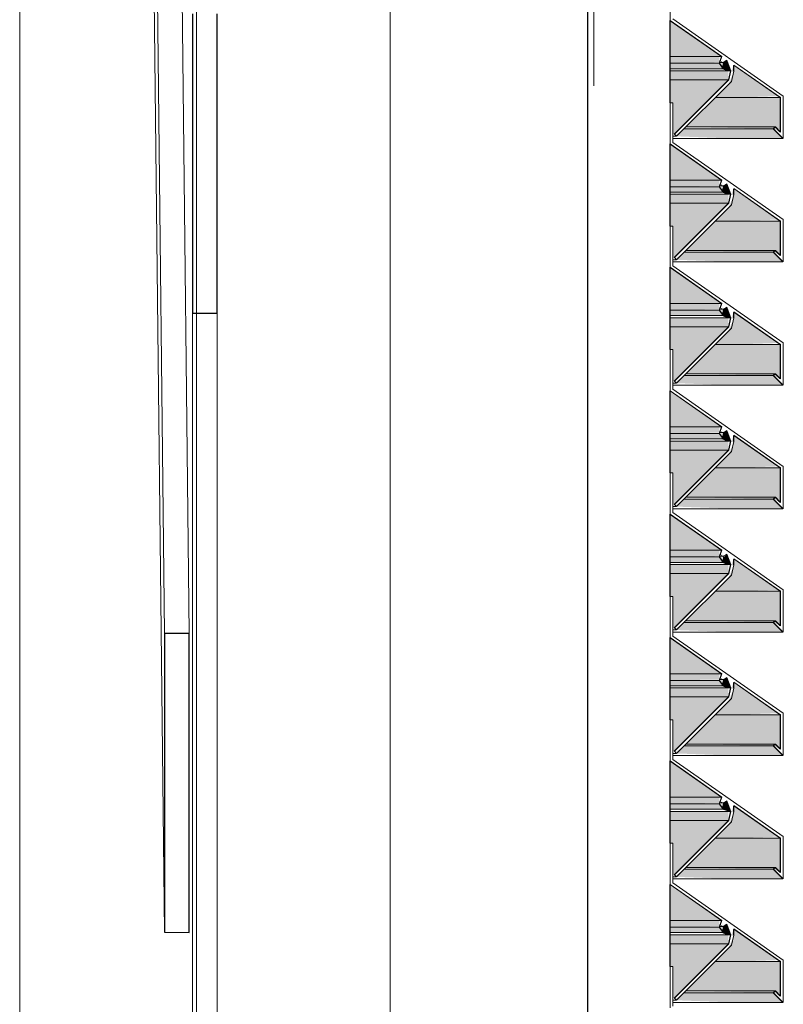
# Model space of a CAD drawing. Extents: x 50445 to 145605, y -10968 to 41989.
# Tile 327 of 338: x 129610 to 129981, y 20745 to 21224. Entities that reach past the tile are written whole.
import ezdxf

# ---------------------------------------------------------------- set-up
doc = ezdxf.new("R2010")
doc.units = 0
doc.header["$LTSCALE"] = 414.30304
doc.header["$MEASUREMENT"] = 0
doc.linetypes.add('gestippeld_2_', pattern=[6.35, 3.175, -3.175])
doc.linetypes.add('stramien', pattern=[22.225, 12.7, -3.175, 3.175, -3.175])
doc.layers.get('0').update_dxf_attribs({"linetype": 'CONTINUOUS'})
for name, color, linetype, lineweight in [('A-GENM', 6, 'CONTINUOUS', 18), ('S-BEAM', 4, 'CONTINUOUS', 18), ('S-COLS', 6, 'CONTINUOUS', 18), ('S-COLS-HIDN', 5, 'gestippeld_2_', 18), ('S-GRID', 1, 'CONTINUOUS', 18)]:
    doc.layers.add(name, color=color, linetype=linetype, lineweight=lineweight)
pattern_1 = [(45, (33645.6, 9397.6), (-449.013, 449.013), []), (45, (33804.3, 9397.6), (6e-14, 898.026), []), (45, (33486.8, 9397.6), (6e-14, 898.026), [])]

# ---------------------------------------------------------------- blocks, each defined once
blk = doc.blocks.new('21_KU_schoepenwand element techniekruimte 285 mm hoek laag - Type-2483130-plotview doorsnede C C  -  1 op 100')
at = {"layer": 'A-GENM'}
h = blk.add_hatch(color=256, dxfattribs=at)
h.paths.add_polyline_path([(48771.75, 20538.7), (48746.77, 20556.19), (48746.77, 20538.7), (48748.15, 20538.7)], flags=0)
h.paths.add_polyline_path([(48706.6, 20538.7), (48706.77, 20538.7), (48706.6, 20556.3)], flags=0)
h = blk.add_hatch(color=256, dxfattribs=at)
h.paths.add_polyline_path([(48746.77, 20535.49), (48770.73, 20535.9), (48770.73, 20538.7), (48746.77, 20538.7)], flags=0)
h.paths.add_polyline_path([(48706.6, 20535.49), (48706.77, 20535.49), (48706.6, 20538.7)], flags=0)
h = blk.add_hatch(color=256, dxfattribs=at)
h.paths.add_polyline_path([(48772.52, 20532.83), (48770.58, 20535.49), (48746.77, 20535.49), (48746.77, 20532.83), (48771.89, 20532.83)], flags=0)
h.paths.add_polyline_path([(48706.6, 20532.83), (48706.77, 20532.83), (48706.6, 20535.49)], flags=0)
h = blk.add_hatch(color=256, dxfattribs=at)
h.paths.add_polyline_path([(48801.61, 20498.95), (48801.49, 20499.22), (48800.37, 20500.19)], flags=0)
h.paths.add_polyline_path([(48749.7, 20500), (48749.77, 20500.08), (48748.85, 20500.99), (48775.28, 20527.42), (48775.13, 20527.42), (48748.85, 20500.84)], flags=0)
h.paths.add_polyline_path([(48800.37, 20502.03), (48799.33, 20519.5), (48800.22, 20518.77), (48800.23, 20502.1)], flags=0)
h.paths.add_polyline_path([(48776.18, 20531.79), (48776.26, 20531.95), (48775.28, 20534.07)], flags=0)
h.paths.add_polyline_path([(48772.52, 20532.83), (48771.89, 20533.9), (48771.89, 20535.75), (48770.73, 20535.29), (48771.89, 20533.69)], flags=0)
h.paths.add_polyline_path([(48772.42, 20535.9), (48772.55, 20535.98), (48771.89, 20538.09)], flags=0)
h.paths.add_polyline_path([(48771.92, 20538.58), (48771.89, 20538.7), (48771.89, 20538.6)], flags=0)
h = blk.add_hatch(color=256, dxfattribs=at)
h.paths.add_polyline_path([(48772.42, 20535.9), (48771.1, 20536.91), (48771.89, 20535.79)], flags=0)
h.paths.add_polyline_path([(48774.3, 20531.79), (48776.18, 20531.79), (48774.16, 20536.82), (48772.56, 20535.9), (48771.75, 20532.83), (48774.16, 20531.79)], flags=0)
for points in [[(48775.13, 20527.42), (48775.13, 20531.79), (48746.77, 20531.79), (48746.77, 20527.42), (48771.89, 20527.42)], [(48777.73, 20518.77), (48799.18, 20519.5), (48777.58, 20534.31), (48776.54, 20531.77), (48777.58, 20531.05), (48775.13, 20525.29), (48768.61, 20518.77), (48776.54, 20518.77)], [(48748.71, 20500.99), (48775.13, 20527.42), (48746.77, 20527.42), (48746.77, 20516.3), (48748.15, 20516.3), (48748.15, 20500.99)], [(48800.22, 20502.1), (48800.22, 20518.77), (48768.61, 20518.77), (48754.34, 20504.5), (48797.05, 20503.65), (48800.18, 20502.12)], [(48797.05, 20498.95), (48801.61, 20498.95), (48796.91, 20503.65), (48753.5, 20503.65), (48748.71, 20500), (48776.54, 20498.95)], [(48796.91, 20503.65), (48797.05, 20504.5), (48776.54, 20503.65)], [(48777.73, 20458.77), (48799.18, 20459.5), (48777.58, 20474.31), (48776.54, 20471.77), (48777.58, 20471.05), (48775.13, 20465.29), (48768.61, 20458.77), (48776.54, 20458.77)], [(48775.13, 20467.42), (48775.13, 20471.79), (48746.77, 20471.79), (48746.77, 20467.42), (48771.89, 20467.42)], [(48800.22, 20442.1), (48800.22, 20458.77), (48768.61, 20458.77), (48754.34, 20444.5), (48797.05, 20443.65), (48800.18, 20442.12)], [(48796.91, 20443.65), (48797.05, 20444.5), (48776.54, 20443.65)], [(48797.05, 20438.95), (48801.61, 20438.95), (48796.91, 20443.65), (48753.5, 20443.65), (48748.71, 20440), (48776.54, 20438.95)], [(48775.13, 20407.42), (48775.13, 20411.79), (48746.77, 20411.79), (48746.77, 20407.42), (48771.89, 20407.42)], [(48777.73, 20398.77), (48799.18, 20399.5), (48777.58, 20414.31), (48776.54, 20411.77), (48777.58, 20411.05), (48775.13, 20405.29), (48768.61, 20398.77), (48776.54, 20398.77)], [(48748.71, 20380.99), (48775.13, 20407.42), (48746.77, 20407.42), (48746.77, 20396.3), (48748.15, 20396.3), (48748.15, 20380.99)], [(48800.22, 20382.1), (48800.22, 20398.77), (48768.61, 20398.77), (48754.34, 20384.5), (48797.05, 20383.65), (48800.18, 20382.12)], [(48797.05, 20378.95), (48801.61, 20378.95), (48796.91, 20383.65), (48753.5, 20383.65), (48748.71, 20380), (48776.54, 20378.95)], [(48796.91, 20383.65), (48797.05, 20384.5), (48776.54, 20383.65)], [(48777.73, 20338.77), (48799.18, 20339.5), (48777.58, 20354.31), (48776.54, 20351.77), (48777.58, 20351.05), (48775.13, 20345.29), (48768.61, 20338.77), (48776.54, 20338.77)], [(48775.13, 20347.42), (48775.13, 20351.79), (48746.77, 20351.79), (48746.77, 20347.42), (48771.89, 20347.42)], [(48748.71, 20320.99), (48775.13, 20347.42), (48746.77, 20347.42), (48746.77, 20336.3), (48748.15, 20336.3), (48748.15, 20320.99)], [(48800.22, 20322.1), (48800.22, 20338.77), (48768.61, 20338.77), (48754.34, 20324.5), (48797.05, 20323.65), (48800.18, 20322.12)], [(48796.91, 20323.65), (48797.05, 20324.5), (48776.54, 20323.65)], [(48797.05, 20318.95), (48801.61, 20318.95), (48796.91, 20323.65), (48753.5, 20323.65), (48748.71, 20320), (48776.54, 20318.95)], [(48775.13, 20287.42), (48775.13, 20291.79), (48746.77, 20291.79), (48746.77, 20287.42), (48771.89, 20287.42)], [(48777.73, 20278.77), (48799.18, 20279.5), (48777.58, 20294.31), (48776.54, 20291.77), (48777.58, 20291.05), (48775.13, 20285.29), (48768.61, 20278.77), (48776.54, 20278.77)], [(48748.71, 20260.99), (48775.13, 20287.42), (48746.77, 20287.42), (48746.77, 20276.3), (48748.15, 20276.3), (48748.15, 20260.99)], [(48800.22, 20262.1), (48800.22, 20278.77), (48768.61, 20278.77), (48754.34, 20264.5), (48797.05, 20263.65), (48800.18, 20262.12)], [(48797.05, 20258.95), (48801.61, 20258.95), (48796.91, 20263.65), (48753.5, 20263.65), (48748.71, 20260), (48776.54, 20258.95)], [(48796.91, 20263.65), (48797.05, 20264.5), (48776.54, 20263.65)], [(48777.73, 20218.77), (48799.18, 20219.5), (48777.58, 20234.31), (48776.54, 20231.77), (48777.58, 20231.05), (48775.13, 20225.29), (48768.61, 20218.77), (48776.54, 20218.77)], [(48775.13, 20227.42), (48775.13, 20231.79), (48746.77, 20231.79), (48746.77, 20227.42), (48771.89, 20227.42)], [(48748.71, 20200.99), (48775.13, 20227.42), (48746.77, 20227.42), (48746.77, 20216.3), (48748.15, 20216.3), (48748.15, 20200.99)], [(48800.22, 20202.1), (48800.22, 20218.77), (48768.61, 20218.77), (48754.34, 20204.5), (48797.05, 20203.65), (48800.18, 20202.12)], [(48797.05, 20198.95), (48801.61, 20198.95), (48796.91, 20203.65), (48753.5, 20203.65), (48748.71, 20200), (48776.54, 20198.95)], [(48796.91, 20203.65), (48797.05, 20204.5), (48776.54, 20203.65)], [(48775.13, 20167.42), (48775.13, 20171.79), (48746.77, 20171.79), (48746.77, 20167.42), (48771.89, 20167.42)], [(48777.73, 20158.77), (48799.18, 20159.5), (48777.58, 20174.31), (48776.54, 20171.77), (48777.58, 20171.05), (48775.13, 20165.29), (48768.61, 20158.77), (48776.54, 20158.77)], [(48800.22, 20142.1), (48800.22, 20158.77), (48768.61, 20158.77), (48754.34, 20144.5), (48797.05, 20143.65), (48800.18, 20142.12)], [(48797.05, 20138.95), (48801.61, 20138.95), (48796.91, 20143.65), (48753.5, 20143.65), (48748.71, 20140), (48776.54, 20138.95)], [(48796.91, 20143.65), (48797.05, 20144.5), (48776.54, 20143.65)], [(48777.73, 20098.77), (48799.18, 20099.5), (48777.58, 20114.31), (48776.54, 20111.77), (48777.58, 20111.05), (48775.13, 20105.29), (48768.61, 20098.77), (48776.54, 20098.77)], [(48775.13, 20107.42), (48775.13, 20111.79), (48746.77, 20111.79), (48746.77, 20107.42), (48771.89, 20107.42)], [(48748.71, 20080.99), (48775.13, 20107.42), (48746.77, 20107.42), (48746.77, 20096.3), (48748.15, 20096.3), (48748.15, 20080.99)], [(48800.22, 20082.1), (48800.22, 20098.77), (48768.61, 20098.77), (48754.34, 20084.5), (48797.05, 20083.65), (48800.18, 20082.12)], [(48797.05, 20078.95), (48801.61, 20078.95), (48796.91, 20083.65), (48753.5, 20083.65), (48748.71, 20080), (48776.54, 20078.95)], [(48796.91, 20083.65), (48797.05, 20084.5), (48776.54, 20083.65)]]:
    blk.add_hatch(color=256, dxfattribs=at).paths.add_polyline_path(points, flags=0)
h = blk.add_hatch(color=256, dxfattribs=at)
h.paths.add_polyline_path([(48771.75, 20478.7), (48746.77, 20496.19), (48746.77, 20478.7), (48748.15, 20478.7)], flags=0)
h.paths.add_polyline_path([(48706.6, 20478.7), (48706.77, 20478.7), (48706.6, 20496.3)], flags=0)
h = blk.add_hatch(color=256, dxfattribs=at)
h.paths.add_polyline_path([(48746.77, 20475.49), (48770.73, 20475.9), (48770.73, 20478.7), (48746.77, 20478.7)], flags=0)
h.paths.add_polyline_path([(48706.6, 20475.49), (48706.77, 20475.49), (48706.6, 20478.7)], flags=0)
h = blk.add_hatch(color=256, dxfattribs=at)
h.paths.add_polyline_path([(48801.61, 20438.95), (48801.49, 20439.22), (48800.37, 20440.19)], flags=0)
h.paths.add_polyline_path([(48749.7, 20440), (48749.77, 20440.08), (48748.85, 20440.99), (48775.28, 20467.42), (48775.13, 20467.42), (48748.85, 20440.84)], flags=0)
h.paths.add_polyline_path([(48800.37, 20442.03), (48799.33, 20459.5), (48800.22, 20458.77), (48800.23, 20442.1)], flags=0)
h.paths.add_polyline_path([(48776.18, 20471.79), (48776.26, 20471.95), (48775.28, 20474.07)], flags=0)
h.paths.add_polyline_path([(48772.52, 20472.83), (48771.89, 20473.9), (48771.89, 20475.75), (48770.73, 20475.29), (48771.89, 20473.69)], flags=0)
h.paths.add_polyline_path([(48772.42, 20475.9), (48772.55, 20475.98), (48771.89, 20478.09)], flags=0)
h.paths.add_polyline_path([(48771.92, 20478.58), (48771.89, 20478.7), (48771.89, 20478.6)], flags=0)
h = blk.add_hatch(color=256, dxfattribs=at)
h.paths.add_polyline_path([(48772.52, 20472.83), (48770.58, 20475.49), (48746.77, 20475.49), (48746.77, 20472.83), (48771.89, 20472.83)], flags=0)
h.paths.add_polyline_path([(48706.6, 20472.83), (48706.77, 20472.83), (48706.6, 20475.49)], flags=0)
h = blk.add_hatch(color=256, dxfattribs=at)
h.paths.add_polyline_path([(48772.42, 20475.9), (48771.1, 20476.91), (48771.89, 20475.79)], flags=0)
h.paths.add_polyline_path([(48774.3, 20471.79), (48776.18, 20471.79), (48774.16, 20476.82), (48772.56, 20475.9), (48771.75, 20472.83), (48774.16, 20471.79)], flags=0)
h = blk.add_hatch(color=256, dxfattribs=at)
h.paths.add_polyline_path([(48748.71, 20440.99), (48775.13, 20467.42), (48746.77, 20467.42), (48746.77, 20456.3), (48748.15, 20456.3), (48748.15, 20440.99)], flags=0)
h.paths.add_polyline_path([(48706.6, 20456.3), (48706.77, 20456.3), (48706.6, 20467.42)], flags=0)
h = blk.add_hatch(color=256, dxfattribs=at)
h.paths.add_polyline_path([(48771.75, 20418.7), (48746.77, 20436.19), (48746.77, 20418.7), (48748.15, 20418.7)], flags=0)
h.paths.add_polyline_path([(48706.6, 20418.7), (48706.77, 20418.7), (48706.6, 20436.3)], flags=0)
h = blk.add_hatch(color=256, dxfattribs=at)
h.paths.add_polyline_path([(48746.77, 20415.49), (48770.73, 20415.9), (48770.73, 20418.7), (48746.77, 20418.7)], flags=0)
h.paths.add_polyline_path([(48706.6, 20415.49), (48706.77, 20415.49), (48706.6, 20418.7)], flags=0)
h = blk.add_hatch(color=256, dxfattribs=at)
h.paths.add_polyline_path([(48772.52, 20412.83), (48770.58, 20415.49), (48746.77, 20415.49), (48746.77, 20412.83), (48771.89, 20412.83)], flags=0)
h.paths.add_polyline_path([(48706.6, 20412.83), (48706.77, 20412.83), (48706.6, 20415.49)], flags=0)
h = blk.add_hatch(color=256, dxfattribs=at)
h.paths.add_polyline_path([(48801.61, 20378.95), (48801.49, 20379.22), (48800.37, 20380.19)], flags=0)
h.paths.add_polyline_path([(48749.7, 20380), (48749.77, 20380.08), (48748.85, 20380.99), (48775.28, 20407.42), (48775.13, 20407.42), (48748.85, 20380.84)], flags=0)
h.paths.add_polyline_path([(48800.37, 20382.03), (48799.33, 20399.5), (48800.22, 20398.77), (48800.23, 20382.1)], flags=0)
h.paths.add_polyline_path([(48776.18, 20411.79), (48776.26, 20411.95), (48775.28, 20414.07)], flags=0)
h.paths.add_polyline_path([(48772.52, 20412.83), (48771.89, 20413.9), (48771.89, 20415.75), (48770.73, 20415.29), (48771.89, 20413.69)], flags=0)
h.paths.add_polyline_path([(48772.42, 20415.9), (48772.55, 20415.98), (48771.89, 20418.09)], flags=0)
h.paths.add_polyline_path([(48771.92, 20418.58), (48771.89, 20418.7), (48771.89, 20418.6)], flags=0)
h = blk.add_hatch(color=256, dxfattribs=at)
h.paths.add_polyline_path([(48772.42, 20415.9), (48771.1, 20416.91), (48771.89, 20415.79)], flags=0)
h.paths.add_polyline_path([(48774.3, 20411.79), (48776.18, 20411.79), (48774.16, 20416.82), (48772.56, 20415.9), (48771.75, 20412.83), (48774.16, 20411.79)], flags=0)
h = blk.add_hatch(color=256, dxfattribs=at)
h.paths.add_polyline_path([(48771.75, 20358.7), (48746.77, 20376.19), (48746.77, 20358.7), (48748.15, 20358.7)], flags=0)
h.paths.add_polyline_path([(48706.6, 20358.7), (48706.77, 20358.7), (48706.6, 20376.3)], flags=0)
h = blk.add_hatch(color=256, dxfattribs=at)
h.paths.add_polyline_path([(48746.77, 20355.49), (48770.73, 20355.9), (48770.73, 20358.7), (48746.77, 20358.7)], flags=0)
h.paths.add_polyline_path([(48706.6, 20355.49), (48706.77, 20355.49), (48706.6, 20358.7)], flags=0)
h = blk.add_hatch(color=256, dxfattribs=at)
h.paths.add_polyline_path([(48801.61, 20318.95), (48801.49, 20319.22), (48800.37, 20320.19)], flags=0)
h.paths.add_polyline_path([(48749.7, 20320), (48749.77, 20320.08), (48748.85, 20320.99), (48775.28, 20347.42), (48775.13, 20347.42), (48748.85, 20320.84)], flags=0)
h.paths.add_polyline_path([(48800.37, 20322.03), (48799.33, 20339.5), (48800.22, 20338.77), (48800.23, 20322.1)], flags=0)
h.paths.add_polyline_path([(48776.18, 20351.79), (48776.26, 20351.95), (48775.28, 20354.07)], flags=0)
h.paths.add_polyline_path([(48772.52, 20352.83), (48771.89, 20353.9), (48771.89, 20355.75), (48770.73, 20355.29), (48771.89, 20353.69)], flags=0)
h.paths.add_polyline_path([(48772.42, 20355.9), (48772.55, 20355.98), (48771.89, 20358.09)], flags=0)
h.paths.add_polyline_path([(48771.92, 20358.58), (48771.89, 20358.7), (48771.89, 20358.6)], flags=0)
h = blk.add_hatch(color=256, dxfattribs=at)
h.paths.add_polyline_path([(48772.52, 20352.83), (48770.58, 20355.49), (48746.77, 20355.49), (48746.77, 20352.83), (48771.89, 20352.83)], flags=0)
h.paths.add_polyline_path([(48706.6, 20352.83), (48706.77, 20352.83), (48706.6, 20355.49)], flags=0)
h = blk.add_hatch(color=256, dxfattribs=at)
h.paths.add_polyline_path([(48772.42, 20355.9), (48771.1, 20356.91), (48771.89, 20355.79)], flags=0)
h.paths.add_polyline_path([(48774.3, 20351.79), (48776.18, 20351.79), (48774.16, 20356.82), (48772.56, 20355.9), (48771.75, 20352.83), (48774.16, 20351.79)], flags=0)
h = blk.add_hatch(color=256, dxfattribs=at)
h.paths.add_polyline_path([(48706.6, 20298.7), (48706.77, 20298.7), (48706.6, 20304.61)], flags=0)
h.paths.add_polyline_path([(48771.75, 20298.7), (48746.77, 20316.19), (48746.77, 20298.7), (48748.15, 20298.7)], flags=0)
h = blk.add_hatch(color=256, dxfattribs=at)
h.paths.add_polyline_path([(48746.77, 20295.49), (48770.73, 20295.9), (48770.73, 20298.7), (48746.77, 20298.7)], flags=0)
h.paths.add_polyline_path([(48706.6, 20295.49), (48706.77, 20295.49), (48706.6, 20298.7)], flags=0)
h = blk.add_hatch(color=256, dxfattribs=at)
h.paths.add_polyline_path([(48801.61, 20258.95), (48801.49, 20259.22), (48800.37, 20260.19)], flags=0)
h.paths.add_polyline_path([(48749.7, 20260), (48749.77, 20260.08), (48748.85, 20260.99), (48775.28, 20287.42), (48775.13, 20287.42), (48748.85, 20260.84)], flags=0)
h.paths.add_polyline_path([(48800.37, 20262.03), (48799.33, 20279.5), (48800.22, 20278.77), (48800.23, 20262.1)], flags=0)
h.paths.add_polyline_path([(48776.18, 20291.79), (48776.26, 20291.95), (48775.28, 20294.07)], flags=0)
h.paths.add_polyline_path([(48772.52, 20292.83), (48771.89, 20293.9), (48771.89, 20295.75), (48770.73, 20295.29), (48771.89, 20293.69)], flags=0)
h.paths.add_polyline_path([(48772.42, 20295.9), (48772.55, 20295.98), (48771.89, 20298.09)], flags=0)
h.paths.add_polyline_path([(48771.92, 20298.58), (48771.89, 20298.7), (48771.89, 20298.6)], flags=0)
h = blk.add_hatch(color=256, dxfattribs=at)
h.paths.add_polyline_path([(48772.42, 20295.9), (48771.1, 20296.91), (48771.89, 20295.79)], flags=0)
h.paths.add_polyline_path([(48774.3, 20291.79), (48776.18, 20291.79), (48774.16, 20296.82), (48772.59, 20295.18), (48771.75, 20292.83), (48774.16, 20291.79)], flags=0)
h = blk.add_hatch(color=256, dxfattribs=at)
h.paths.add_polyline_path([(48772.52, 20292.83), (48770.58, 20295.49), (48746.77, 20295.49), (48746.77, 20292.83), (48771.89, 20292.83)], flags=0)
h.paths.add_polyline_path([(48706.6, 20292.83), (48706.77, 20292.83), (48706.6, 20295.49)], flags=0)
h = blk.add_hatch(color=256, dxfattribs=at)
h.paths.add_polyline_path([(48771.75, 20238.7), (48746.77, 20256.19), (48746.77, 20238.7), (48748.15, 20238.7)], flags=0)
h.paths.add_polyline_path([(48706.6, 20238.7), (48706.77, 20238.7), (48706.6, 20256.3)], flags=0)
h = blk.add_hatch(color=256, dxfattribs=at)
h.paths.add_polyline_path([(48746.77, 20235.49), (48770.73, 20235.9), (48770.73, 20238.7), (48746.77, 20238.7)], flags=0)
h.paths.add_polyline_path([(48706.6, 20235.49), (48706.77, 20235.49), (48706.6, 20238.7)], flags=0)
h = blk.add_hatch(color=256, dxfattribs=at)
h.paths.add_polyline_path([(48801.61, 20198.95), (48801.49, 20199.22), (48800.37, 20200.19)], flags=0)
h.paths.add_polyline_path([(48749.7, 20200), (48749.77, 20200.08), (48748.85, 20200.99), (48775.28, 20227.42), (48775.13, 20227.42), (48748.85, 20200.84)], flags=0)
h.paths.add_polyline_path([(48800.37, 20202.03), (48799.33, 20219.5), (48800.22, 20218.77), (48800.23, 20202.1)], flags=0)
h.paths.add_polyline_path([(48776.18, 20231.79), (48776.26, 20231.95), (48775.28, 20234.07)], flags=0)
h.paths.add_polyline_path([(48772.52, 20232.83), (48771.89, 20233.9), (48771.89, 20235.75), (48770.73, 20235.29), (48771.89, 20233.69)], flags=0)
h.paths.add_polyline_path([(48772.42, 20235.9), (48772.55, 20235.98), (48771.89, 20238.09)], flags=0)
h.paths.add_polyline_path([(48771.92, 20238.58), (48771.89, 20238.7), (48771.89, 20238.6)], flags=0)
h = blk.add_hatch(color=256, dxfattribs=at)
h.paths.add_polyline_path([(48772.52, 20232.83), (48770.58, 20235.49), (48746.77, 20235.49), (48746.77, 20232.83), (48771.89, 20232.83)], flags=0)
h.paths.add_polyline_path([(48706.6, 20232.83), (48706.77, 20232.83), (48706.6, 20235.49)], flags=0)
h = blk.add_hatch(color=256, dxfattribs=at)
h.paths.add_polyline_path([(48772.42, 20235.9), (48771.1, 20236.91), (48771.89, 20235.79)], flags=0)
h.paths.add_polyline_path([(48774.3, 20231.79), (48776.18, 20231.79), (48774.16, 20236.82), (48772.56, 20235.9), (48771.75, 20232.83), (48774.16, 20231.79)], flags=0)
h = blk.add_hatch(color=256, dxfattribs=at)
h.paths.add_polyline_path([(48771.75, 20178.7), (48746.77, 20196.19), (48746.77, 20178.7), (48748.15, 20178.7)], flags=0)
h.paths.add_polyline_path([(48706.6, 20178.7), (48706.77, 20178.7), (48706.6, 20196.3)], flags=0)
h = blk.add_hatch(color=256, dxfattribs=at)
h.paths.add_polyline_path([(48746.77, 20175.49), (48770.73, 20175.9), (48770.73, 20178.7), (48746.77, 20178.7)], flags=0)
h.paths.add_polyline_path([(48706.6, 20175.49), (48706.77, 20175.49), (48706.6, 20178.7)], flags=0)
h = blk.add_hatch(color=256, dxfattribs=at)
h.paths.add_polyline_path([(48801.61, 20138.95), (48801.49, 20139.22), (48800.37, 20140.19)], flags=0)
h.paths.add_polyline_path([(48749.7, 20140), (48749.77, 20140.08), (48748.85, 20140.99), (48775.28, 20167.42), (48775.13, 20167.42), (48748.85, 20140.84)], flags=0)
h.paths.add_polyline_path([(48800.37, 20142.03), (48799.33, 20159.5), (48800.22, 20158.77), (48800.23, 20142.1)], flags=0)
h.paths.add_polyline_path([(48776.18, 20171.79), (48776.26, 20171.95), (48775.28, 20174.07)], flags=0)
h.paths.add_polyline_path([(48772.52, 20172.83), (48771.89, 20173.9), (48771.89, 20175.75), (48770.73, 20175.29), (48771.89, 20173.69)], flags=0)
h.paths.add_polyline_path([(48772.42, 20175.9), (48772.55, 20175.98), (48771.89, 20178.09)], flags=0)
h.paths.add_polyline_path([(48771.92, 20178.58), (48771.89, 20178.7), (48771.89, 20178.6)], flags=0)
h = blk.add_hatch(color=256, dxfattribs=at)
h.paths.add_polyline_path([(48772.42, 20175.9), (48771.1, 20176.91), (48771.89, 20175.79)], flags=0)
h.paths.add_polyline_path([(48775.28, 20171.79), (48776.18, 20171.79), (48774.16, 20176.82), (48772.56, 20175.9), (48771.75, 20172.83), (48775.13, 20171.79)], flags=0)
h = blk.add_hatch(color=256, dxfattribs=at)
h.paths.add_polyline_path([(48772.52, 20172.83), (48770.58, 20175.49), (48746.77, 20175.49), (48746.77, 20172.83), (48771.89, 20172.83)], flags=0)
h.paths.add_polyline_path([(48706.6, 20172.83), (48706.77, 20172.83), (48706.6, 20175.49)], flags=0)
h = blk.add_hatch(color=256, dxfattribs=at)
h.paths.add_polyline_path([(48748.71, 20140.99), (48775.13, 20167.42), (48746.77, 20167.42), (48746.77, 20156.3), (48748.15, 20156.3), (48748.15, 20140.99)], flags=0)
h.paths.add_polyline_path([(48706.6, 20156.3), (48706.77, 20156.3), (48706.6, 20161.53)], flags=0)
h = blk.add_hatch(color=256, dxfattribs=at)
h.paths.add_polyline_path([(48771.75, 20118.7), (48746.77, 20136.19), (48746.77, 20118.7), (48748.15, 20118.7)], flags=0)
h.paths.add_polyline_path([(48706.6, 20118.7), (48706.77, 20118.7), (48706.6, 20136.3)], flags=0)
h = blk.add_hatch(color=256, dxfattribs=at)
h.paths.add_polyline_path([(48746.77, 20115.49), (48770.73, 20115.9), (48770.73, 20118.7), (48746.77, 20118.7)], flags=0)
h.paths.add_polyline_path([(48706.6, 20115.49), (48706.77, 20115.49), (48706.6, 20118.7)], flags=0)
h = blk.add_hatch(color=256, dxfattribs=at)
h.paths.add_polyline_path([(48801.61, 20078.95), (48801.49, 20079.22), (48800.37, 20080.19)], flags=0)
h.paths.add_polyline_path([(48749.7, 20080), (48749.77, 20080.08), (48748.85, 20080.99), (48775.28, 20107.42), (48775.13, 20107.42), (48748.85, 20080.84)], flags=0)
h.paths.add_polyline_path([(48800.37, 20082.03), (48799.33, 20099.5), (48800.22, 20098.77), (48800.23, 20082.1)], flags=0)
h.paths.add_polyline_path([(48776.18, 20111.79), (48776.26, 20111.95), (48775.28, 20114.07)], flags=0)
h.paths.add_polyline_path([(48772.52, 20112.83), (48771.89, 20113.9), (48771.89, 20115.75), (48770.73, 20115.29), (48771.89, 20113.69)], flags=0)
h.paths.add_polyline_path([(48772.42, 20115.9), (48772.55, 20115.98), (48771.89, 20118.09)], flags=0)
h.paths.add_polyline_path([(48771.92, 20118.58), (48771.89, 20118.7), (48771.89, 20118.6)], flags=0)
h = blk.add_hatch(color=256, dxfattribs=at)
h.paths.add_polyline_path([(48772.52, 20112.83), (48770.58, 20115.49), (48746.77, 20115.49), (48746.77, 20112.83), (48771.89, 20112.83)], flags=0)
h.paths.add_polyline_path([(48706.6, 20112.83), (48706.77, 20112.83), (48706.6, 20115.49)], flags=0)
h = blk.add_hatch(color=256, dxfattribs=at)
h.paths.add_polyline_path([(48772.42, 20115.9), (48771.1, 20116.91), (48771.89, 20115.79)], flags=0)
h.paths.add_polyline_path([(48774.3, 20111.79), (48776.18, 20111.79), (48774.16, 20116.82), (48772.56, 20115.9), (48771.75, 20112.83), (48774.16, 20111.79)], flags=0)
for p, q in [((48771.75, 20538.7), (48746.77, 20556.19)), ((48771.75, 20538.7), (48746.77, 20538.7)), ((48770.58, 20535.49), (48746.77, 20535.49)), ((48770.58, 20535.49), (48771.75, 20538.7)), ((48772.52, 20532.83), (48770.58, 20535.49)), ((48772.42, 20535.9), (48770.73, 20535.9)), ((48772.58, 20535.5), (48773.38, 20533.46)), ((48776.18, 20531.79), (48774.16, 20536.91)), ((48772.52, 20532.83), (48746.77, 20532.83)), ((48776.18, 20531.79), (48746.77, 20531.79)), ((48773.38, 20533.46), (48772.52, 20532.83)), ((48775.13, 20527.42), (48776.18, 20531.79)), ((48777.58, 20534.32), (48777.58, 20531.67)), ((48800.22, 20518.77), (48777.69, 20534.54)), ((48775.13, 20527.42), (48746.77, 20527.42)), ((48748.71, 20500.99), (48775.13, 20527.42)), ((48768.61, 20518.77), (48800.22, 20518.77)), ((48800.22, 20502.1), (48800.22, 20518.77)), ((48796.91, 20503.65), (48753.5, 20503.65)), ((48797.75, 20504.5), (48754.34, 20504.5)), ((48796.91, 20503.65), (48797.75, 20504.5)), ((48801.61, 20498.95), (48796.91, 20503.65)), ((48797.75, 20504.5), (48800.08, 20502.17)), ((48749.7, 20500), (48747.94, 20500)), ((48801.61, 20498.95), (48748.02, 20498.95)), ((48771.75, 20478.7), (48746.77, 20496.19)), ((48771.75, 20478.7), (48746.77, 20478.7)), ((48770.58, 20475.49), (48771.75, 20478.7)), ((48770.58, 20475.49), (48746.77, 20475.49)), ((48772.52, 20472.83), (48746.77, 20472.83)), ((48772.52, 20472.83), (48770.58, 20475.49)), ((48772.42, 20475.9), (48770.73, 20475.9)), ((48773.38, 20473.46), (48772.52, 20472.83)), ((48772.58, 20475.5), (48773.38, 20473.46)), ((48776.18, 20471.79), (48774.16, 20476.91)), ((48777.58, 20474.32), (48777.58, 20471.67)), ((48800.22, 20458.77), (48777.69, 20474.54)), ((48776.18, 20471.79), (48746.77, 20471.79)), ((48775.13, 20467.42), (48776.18, 20471.79)), ((48775.13, 20467.42), (48746.77, 20467.42)), ((48748.71, 20440.99), (48775.13, 20467.42)), ((48768.61, 20458.77), (48800.22, 20458.77)), ((48800.22, 20442.1), (48800.22, 20458.77)), ((48797.75, 20444.5), (48754.34, 20444.5)), ((48796.91, 20443.65), (48797.75, 20444.5)), ((48797.75, 20444.5), (48800.08, 20442.17)), ((48749.7, 20440), (48747.94, 20440)), ((48796.91, 20443.65), (48753.5, 20443.65)), ((48801.61, 20438.95), (48796.91, 20443.65)), ((48771.75, 20418.7), (48746.77, 20436.19)), ((48801.61, 20438.95), (48748.02, 20438.95)), ((48771.75, 20418.7), (48746.77, 20418.7)), ((48770.58, 20415.49), (48746.77, 20415.49)), ((48770.58, 20415.49), (48771.75, 20418.7)), ((48772.52, 20412.83), (48770.58, 20415.49)), ((48772.42, 20415.9), (48770.73, 20415.9)), ((48772.58, 20415.5), (48773.38, 20413.46)), ((48776.18, 20411.79), (48774.16, 20416.91)), ((48772.52, 20412.83), (48746.77, 20412.83)), ((48776.18, 20411.79), (48746.77, 20411.79)), ((48773.38, 20413.46), (48772.52, 20412.83)), ((48775.13, 20407.42), (48776.18, 20411.79)), ((48777.58, 20414.32), (48777.58, 20411.67)), ((48800.22, 20398.77), (48777.69, 20414.54)), ((48775.13, 20407.42), (48746.77, 20407.42)), ((48748.71, 20380.99), (48775.13, 20407.42)), ((48768.61, 20398.77), (48800.22, 20398.77)), ((48800.22, 20382.1), (48800.22, 20398.77)), ((48796.91, 20383.65), (48753.5, 20383.65)), ((48797.75, 20384.5), (48754.34, 20384.5)), ((48796.91, 20383.65), (48797.75, 20384.5)), ((48801.61, 20378.95), (48796.91, 20383.65)), ((48797.75, 20384.5), (48800.08, 20382.17)), ((48749.7, 20380), (48747.94, 20380)), ((48801.61, 20378.95), (48748.02, 20378.95)), ((48771.75, 20358.7), (48746.77, 20376.19)), ((48771.75, 20358.7), (48746.77, 20358.7)), ((48770.58, 20355.49), (48771.75, 20358.7)), ((48770.58, 20355.49), (48746.77, 20355.49)), ((48772.52, 20352.83), (48770.58, 20355.49)), ((48772.42, 20355.9), (48770.73, 20355.9)), ((48773.38, 20353.46), (48772.52, 20352.83)), ((48772.58, 20355.5), (48773.38, 20353.46)), ((48776.18, 20351.79), (48774.16, 20356.91)), ((48777.58, 20354.32), (48777.58, 20351.67)), ((48800.22, 20338.77), (48777.69, 20354.54)), ((48772.52, 20352.83), (48746.77, 20352.83)), ((48776.18, 20351.79), (48746.77, 20351.79)), ((48775.13, 20347.42), (48776.18, 20351.79)), ((48775.13, 20347.42), (48746.77, 20347.42)), ((48748.71, 20320.99), (48775.13, 20347.42)), ((48768.61, 20338.77), (48800.22, 20338.77)), ((48800.22, 20322.1), (48800.22, 20338.77)), ((48797.75, 20324.5), (48754.34, 20324.5)), ((48796.91, 20323.65), (48797.75, 20324.5)), ((48797.75, 20324.5), (48800.08, 20322.17)), ((48749.7, 20320), (48747.94, 20320)), ((48796.91, 20323.65), (48753.5, 20323.65)), ((48801.61, 20318.95), (48796.91, 20323.65)), ((48771.75, 20298.7), (48746.77, 20316.19)), ((48801.61, 20318.95), (48748.02, 20318.95)), ((48771.75, 20298.7), (48746.77, 20298.7)), ((48770.58, 20295.49), (48771.75, 20298.7)), ((48772.42, 20295.9), (48770.73, 20295.9)), ((48776.18, 20291.79), (48774.16, 20296.91)), ((48770.58, 20295.49), (48746.77, 20295.49)), ((48772.52, 20292.83), (48746.77, 20292.83)), ((48776.18, 20291.79), (48746.77, 20291.79)), ((48772.52, 20292.83), (48770.58, 20295.49)), ((48773.38, 20293.46), (48772.52, 20292.83)), ((48772.58, 20295.5), (48773.38, 20293.46)), ((48775.13, 20287.42), (48776.18, 20291.79)), ((48777.58, 20294.32), (48777.58, 20291.67)), ((48800.22, 20278.77), (48777.69, 20294.54)), ((48775.13, 20287.42), (48746.77, 20287.42)), ((48748.71, 20260.99), (48775.13, 20287.42)), ((48768.61, 20278.77), (48800.22, 20278.77)), ((48800.22, 20262.1), (48800.22, 20278.77)), ((48796.91, 20263.65), (48753.5, 20263.65)), ((48797.75, 20264.5), (48754.34, 20264.5)), ((48796.91, 20263.65), (48797.75, 20264.5)), ((48801.61, 20258.95), (48796.91, 20263.65)), ((48797.75, 20264.5), (48800.08, 20262.17)), ((48749.7, 20260), (48747.94, 20260)), ((48801.61, 20258.95), (48748.02, 20258.95)), ((48771.75, 20238.7), (48746.77, 20256.19)), ((48771.75, 20238.7), (48746.77, 20238.7)), ((48770.58, 20235.49), (48771.75, 20238.7)), ((48770.58, 20235.49), (48746.77, 20235.49)), ((48772.52, 20232.83), (48770.58, 20235.49)), ((48772.42, 20235.9), (48770.73, 20235.9)), ((48773.38, 20233.46), (48772.52, 20232.83)), ((48772.58, 20235.5), (48773.38, 20233.46)), ((48776.18, 20231.79), (48774.16, 20236.91)), ((48777.58, 20234.32), (48777.58, 20231.67)), ((48800.22, 20218.77), (48777.69, 20234.54)), ((48772.52, 20232.83), (48746.77, 20232.83)), ((48776.18, 20231.79), (48746.77, 20231.79)), ((48775.13, 20227.42), (48776.18, 20231.79)), ((48775.13, 20227.42), (48746.77, 20227.42)), ((48748.71, 20200.99), (48775.13, 20227.42)), ((48768.61, 20218.77), (48800.22, 20218.77)), ((48800.22, 20202.1), (48800.22, 20218.77)), ((48749.7, 20200), (48747.94, 20200)), ((48796.91, 20203.65), (48753.5, 20203.65)), ((48797.75, 20204.5), (48754.34, 20204.5)), ((48796.91, 20203.65), (48797.75, 20204.5)), ((48801.61, 20198.95), (48796.91, 20203.65)), ((48797.75, 20204.5), (48800.08, 20202.17)), ((48771.75, 20178.7), (48746.77, 20196.19)), ((48801.61, 20198.95), (48748.02, 20198.95)), ((48771.75, 20178.7), (48746.77, 20178.7)), ((48770.58, 20175.49), (48771.75, 20178.7)), ((48776.18, 20171.79), (48774.16, 20176.91)), ((48770.58, 20175.49), (48746.77, 20175.49)), ((48772.52, 20172.83), (48746.77, 20172.83)), ((48776.18, 20171.79), (48746.77, 20171.79)), ((48772.52, 20172.83), (48770.58, 20175.49)), ((48772.42, 20175.9), (48770.73, 20175.9)), ((48773.38, 20173.46), (48772.52, 20172.83)), ((48772.58, 20175.5), (48773.38, 20173.46)), ((48775.13, 20167.42), (48776.18, 20171.79)), ((48777.58, 20174.32), (48777.58, 20171.67)), ((48800.22, 20158.77), (48777.69, 20174.54)), ((48775.13, 20167.42), (48746.77, 20167.42)), ((48748.71, 20140.99), (48775.13, 20167.42)), ((48768.61, 20158.77), (48800.22, 20158.77)), ((48800.22, 20142.1), (48800.22, 20158.77)), ((48796.91, 20143.65), (48753.5, 20143.65)), ((48797.75, 20144.5), (48754.34, 20144.5)), ((48796.91, 20143.65), (48797.75, 20144.5)), ((48801.61, 20138.95), (48796.91, 20143.65)), ((48797.75, 20144.5), (48800.08, 20142.17)), ((48749.7, 20140), (48747.94, 20140)), ((48801.61, 20138.95), (48748.02, 20138.95)), ((48771.75, 20118.7), (48746.77, 20136.19)), ((48771.75, 20118.7), (48746.77, 20118.7)), ((48770.58, 20115.49), (48771.75, 20118.7)), ((48770.58, 20115.49), (48746.77, 20115.49)), ((48772.52, 20112.83), (48770.58, 20115.49)), ((48772.42, 20115.9), (48770.73, 20115.9)), ((48772.58, 20115.5), (48773.38, 20113.46)), ((48776.18, 20111.79), (48774.16, 20116.91)), ((48777.58, 20114.32), (48777.58, 20111.67)), ((48800.22, 20098.77), (48777.69, 20114.54)), ((48772.52, 20112.83), (48746.77, 20112.83)), ((48776.18, 20111.79), (48746.77, 20111.79)), ((48773.38, 20113.46), (48772.52, 20112.83)), ((48775.13, 20107.42), (48776.18, 20111.79)), ((48775.13, 20107.42), (48746.77, 20107.42)), ((48748.71, 20080.99), (48775.13, 20107.42)), ((48768.61, 20098.77), (48800.22, 20098.77)), ((48800.22, 20082.1), (48800.22, 20098.77)), ((48796.91, 20083.65), (48753.5, 20083.65)), ((48797.75, 20084.5), (48754.34, 20084.5)), ((48796.91, 20083.65), (48797.75, 20084.5)), ((48801.61, 20078.95), (48796.91, 20083.65)), ((48797.75, 20084.5), (48800.08, 20082.17)), ((48749.7, 20080), (48747.94, 20080)), ((48801.61, 20078.95), (48748.02, 20078.95))]:
    blk.add_line(p, q, dxfattribs=at)
blk = doc.blocks.new('21_KU_schoepenwand element techniekruimte 1833 mm - Type-2526270-plotview doorsnede C C  -  1 op 100')
at = {"layer": 'A-GENM'}
h = blk.add_hatch(dxfattribs=at)
h.set_pattern_fill('FP_13', color=256, style=0, pattern_type=2)
h.set_pattern_definition(pattern_1)
h.paths.add_polyline_path([(48772.56, 20235.9), (48770.73, 20235.49), (48772.67, 20232.83)], flags=0)
h.paths.add_polyline_path([(48771.89, 20238.7), (48772.56, 20235.9), (48774.3, 20236.91)], flags=0)
h.paths.add_polyline_path([(48776.33, 20231.79), (48775.28, 20227.42), (48748.85, 20200.99), (48749.84, 20200), (48776.54, 20226.7), (48777.73, 20231.66)], flags=0)
h.paths.add_polyline_path([(48777.73, 20234.62), (48774.3, 20236.91), (48776.33, 20231.79)], flags=0)
h.paths.add_polyline_path([(48801.75, 20198.95), (48801.75, 20219.5), (48748.15, 20257.03), (48748.15, 20276.3), (48746.77, 20276.3), (48746.77, 20256.3), (48800.37, 20218.77), (48800.37, 20202.03), (48797.05, 20203.65)], flags=0)
h = blk.add_hatch(dxfattribs=at)
h.set_pattern_fill('FP_13', color=256, style=0, pattern_type=2)
h.set_pattern_definition(pattern_1)
h.paths.add_polyline_path([(48772.56, 20175.9), (48770.73, 20175.49), (48772.67, 20172.83)], flags=0)
h.paths.add_polyline_path([(48771.89, 20178.7), (48772.56, 20175.9), (48774.3, 20176.91)], flags=0)
h.paths.add_polyline_path([(48776.33, 20171.79), (48775.28, 20167.42), (48748.85, 20140.99), (48749.84, 20140), (48776.54, 20166.7), (48777.73, 20171.66)], flags=0)
h.paths.add_polyline_path([(48777.73, 20174.62), (48774.3, 20176.91), (48776.33, 20171.79)], flags=0)
h.paths.add_polyline_path([(48801.75, 20138.95), (48801.75, 20159.5), (48748.15, 20197.03), (48748.15, 20216.3), (48746.77, 20216.3), (48746.77, 20196.3), (48800.37, 20158.77), (48800.37, 20142.03), (48797.05, 20143.65)], flags=0)
h = blk.add_hatch(dxfattribs=at)
h.set_pattern_fill('FP_13', color=256, style=0, pattern_type=2)
h.set_pattern_definition(pattern_1)
h.paths.add_polyline_path([(48772.56, 20055.9), (48770.73, 20055.49), (48772.67, 20052.83)], flags=0)
h.paths.add_polyline_path([(48771.89, 20058.7), (48772.56, 20055.9), (48774.3, 20056.91)], flags=0)
h.paths.add_polyline_path([(48776.33, 20051.79), (48775.28, 20047.42), (48748.85, 20020.99), (48749.84, 20020), (48776.54, 20046.7), (48777.73, 20051.66)], flags=0)
h.paths.add_polyline_path([(48777.73, 20054.62), (48774.3, 20056.91), (48776.33, 20051.79)], flags=0)
h.paths.add_polyline_path([(48801.75, 20018.95), (48801.75, 20039.5), (48748.15, 20077.03), (48748.15, 20096.3), (48746.77, 20096.3), (48746.77, 20076.3), (48800.37, 20038.77), (48800.37, 20022.03), (48797.05, 20023.65)], flags=0)
for p, q in [((48746.77, 20576.3), (48746.77, 20556.3)), ((48746.77, 20556.3), (48771.89, 20538.7)), ((48801.75, 20519.5), (48748.15, 20557.03)), ((48771.89, 20538.7), (48770.73, 20535.49)), ((48770.73, 20535.49), (48772.67, 20532.83)), ((48772.56, 20535.9), (48774.3, 20536.91)), ((48773.53, 20533.46), (48772.56, 20535.9)), ((48774.3, 20536.91), (48776.33, 20531.79)), ((48772.67, 20532.83), (48773.53, 20533.46)), ((48776.33, 20531.79), (48775.28, 20527.42)), ((48776.54, 20526.7), (48777.73, 20531.66)), ((48777.73, 20534.62), (48800.37, 20518.77)), ((48777.73, 20531.66), (48777.73, 20534.62)), ((48775.28, 20527.42), (48748.85, 20500.99)), ((48749.84, 20500), (48776.54, 20526.7)), ((48748.15, 20516.3), (48746.77, 20516.3)), ((48746.77, 20516.3), (48746.77, 20496.3)), ((48748.15, 20497.03), (48748.15, 20516.3)), ((48800.37, 20518.77), (48800.37, 20502.03)), ((48801.75, 20498.95), (48801.75, 20519.5)), ((48797.9, 20504.5), (48797.05, 20503.65)), ((48797.05, 20503.65), (48801.75, 20498.95)), ((48800.37, 20502.03), (48797.9, 20504.5)), ((48801.75, 20459.5), (48748.15, 20497.03)), ((48748.85, 20500.99), (48749.84, 20500)), ((48746.77, 20496.3), (48771.89, 20478.7)), ((48771.89, 20478.7), (48770.73, 20475.49)), ((48770.73, 20475.49), (48772.67, 20472.83)), ((48772.56, 20475.9), (48774.3, 20476.91)), ((48773.53, 20473.46), (48772.56, 20475.9)), ((48772.67, 20472.83), (48773.53, 20473.46)), ((48774.3, 20476.91), (48776.33, 20471.79)), ((48777.73, 20474.62), (48800.37, 20458.77)), ((48777.73, 20471.66), (48777.73, 20474.62)), ((48776.33, 20471.79), (48775.28, 20467.42)), ((48776.54, 20466.7), (48777.73, 20471.66)), ((48775.28, 20467.42), (48748.85, 20440.99)), ((48749.84, 20440), (48776.54, 20466.7)), ((48800.37, 20458.77), (48800.37, 20442.03)), ((48801.75, 20438.95), (48801.75, 20459.5)), ((48748.15, 20456.3), (48746.77, 20456.3)), ((48746.77, 20456.3), (48746.77, 20436.3)), ((48748.15, 20437.03), (48748.15, 20456.3)), ((48797.9, 20444.5), (48797.05, 20443.65)), ((48800.37, 20442.03), (48797.9, 20444.5)), ((48748.85, 20440.99), (48749.84, 20440)), ((48797.05, 20443.65), (48801.75, 20438.95)), ((48746.77, 20436.3), (48771.89, 20418.7)), ((48801.75, 20399.5), (48748.15, 20437.03)), ((48771.89, 20418.7), (48770.73, 20415.49)), ((48770.73, 20415.49), (48772.67, 20412.83)), ((48772.56, 20415.9), (48774.3, 20416.91)), ((48773.53, 20413.46), (48772.56, 20415.9)), ((48774.3, 20416.91), (48776.33, 20411.79)), ((48772.67, 20412.83), (48773.53, 20413.46)), ((48776.33, 20411.79), (48775.28, 20407.42)), ((48776.54, 20406.7), (48777.73, 20411.66)), ((48777.73, 20414.62), (48800.37, 20398.77)), ((48777.73, 20411.66), (48777.73, 20414.62)), ((48775.28, 20407.42), (48748.85, 20380.99)), ((48749.84, 20380), (48776.54, 20406.7)), ((48748.15, 20396.3), (48746.77, 20396.3)), ((48746.77, 20396.3), (48746.77, 20376.3)), ((48748.15, 20377.03), (48748.15, 20396.3)), ((48800.37, 20398.77), (48800.37, 20382.03)), ((48801.75, 20378.95), (48801.75, 20399.5)), ((48797.9, 20384.5), (48797.05, 20383.65)), ((48797.05, 20383.65), (48801.75, 20378.95)), ((48800.37, 20382.03), (48797.9, 20384.5)), ((48801.75, 20339.5), (48748.15, 20377.03)), ((48748.85, 20380.99), (48749.84, 20380)), ((48746.77, 20376.3), (48771.89, 20358.7)), ((48771.89, 20358.7), (48770.73, 20355.49)), ((48770.73, 20355.49), (48772.67, 20352.83)), ((48772.56, 20355.9), (48774.3, 20356.91)), ((48773.53, 20353.46), (48772.56, 20355.9)), ((48772.67, 20352.83), (48773.53, 20353.46)), ((48774.3, 20356.91), (48776.33, 20351.79)), ((48777.73, 20354.62), (48800.37, 20338.77)), ((48777.73, 20351.66), (48777.73, 20354.62)), ((48776.33, 20351.79), (48775.28, 20347.42)), ((48776.54, 20346.7), (48777.73, 20351.66)), ((48775.28, 20347.42), (48748.85, 20320.99)), ((48749.84, 20320), (48776.54, 20346.7)), ((48800.37, 20338.77), (48800.37, 20322.03)), ((48801.75, 20318.95), (48801.75, 20339.5)), ((48748.15, 20336.3), (48746.77, 20336.3)), ((48746.77, 20336.3), (48746.77, 20316.3)), ((48748.15, 20317.03), (48748.15, 20336.3)), ((48797.9, 20324.5), (48797.05, 20323.65)), ((48800.37, 20322.03), (48797.9, 20324.5)), ((48748.85, 20320.99), (48749.84, 20320)), ((48797.05, 20323.65), (48801.75, 20318.95)), ((48746.77, 20316.3), (48771.89, 20298.7)), ((48801.75, 20279.5), (48748.15, 20317.03)), ((48771.89, 20298.7), (48770.73, 20295.49)), ((48772.56, 20295.9), (48774.3, 20296.91)), ((48773.53, 20293.46), (48772.56, 20295.9)), ((48774.3, 20296.91), (48776.33, 20291.79)), ((48770.73, 20295.49), (48772.67, 20292.83)), ((48772.67, 20292.83), (48773.53, 20293.46)), ((48776.33, 20291.79), (48775.28, 20287.42)), ((48776.54, 20286.7), (48777.73, 20291.66)), ((48777.73, 20294.62), (48800.37, 20278.77)), ((48777.73, 20291.66), (48777.73, 20294.62)), ((48775.28, 20287.42), (48748.85, 20260.99)), ((48749.84, 20260), (48776.54, 20286.7)), ((48800.37, 20278.77), (48800.37, 20262.03)), ((48801.75, 20258.95), (48801.75, 20279.5)), ((48748.15, 20276.3), (48746.77, 20276.3)), ((48746.77, 20276.3), (48746.77, 20256.3)), ((48748.15, 20257.03), (48748.15, 20276.3)), ((48797.9, 20264.5), (48797.05, 20263.65)), ((48797.05, 20263.65), (48801.75, 20258.95)), ((48800.37, 20262.03), (48797.9, 20264.5)), ((48748.85, 20260.99), (48749.84, 20260)), ((48746.77, 20256.3), (48771.89, 20238.7)), ((48801.75, 20219.5), (48748.15, 20257.03)), ((48771.89, 20238.7), (48770.73, 20235.49)), ((48770.73, 20235.49), (48772.67, 20232.83)), ((48772.56, 20235.9), (48774.3, 20236.91)), ((48773.53, 20233.46), (48772.56, 20235.9)), ((48772.67, 20232.83), (48773.53, 20233.46)), ((48774.3, 20236.91), (48776.33, 20231.79)), ((48777.73, 20234.62), (48800.37, 20218.77)), ((48777.73, 20231.66), (48777.73, 20234.62)), ((48776.33, 20231.79), (48775.28, 20227.42)), ((48776.54, 20226.7), (48777.73, 20231.66)), ((48775.28, 20227.42), (48748.85, 20200.99)), ((48749.84, 20200), (48776.54, 20226.7)), ((48801.75, 20198.95), (48801.75, 20219.5)), ((48748.15, 20216.3), (48746.77, 20216.3)), ((48746.77, 20216.3), (48746.77, 20196.3)), ((48748.15, 20197.03), (48748.15, 20216.3)), ((48800.37, 20218.77), (48800.37, 20202.03)), ((48748.85, 20200.99), (48749.84, 20200)), ((48797.9, 20204.5), (48797.05, 20203.65)), ((48797.05, 20203.65), (48801.75, 20198.95)), ((48800.37, 20202.03), (48797.9, 20204.5)), ((48746.77, 20196.3), (48771.89, 20178.7)), ((48801.75, 20159.5), (48748.15, 20197.03)), ((48771.89, 20178.7), (48770.73, 20175.49)), ((48772.56, 20175.9), (48774.3, 20176.91)), ((48774.3, 20176.91), (48776.33, 20171.79)), ((48770.73, 20175.49), (48772.67, 20172.83)), ((48773.53, 20173.46), (48772.56, 20175.9)), ((48772.67, 20172.83), (48773.53, 20173.46)), ((48776.33, 20171.79), (48775.28, 20167.42)), ((48776.54, 20166.7), (48777.73, 20171.66)), ((48777.73, 20174.62), (48800.37, 20158.77)), ((48777.73, 20171.66), (48777.73, 20174.62)), ((48775.28, 20167.42), (48748.85, 20140.99)), ((48749.84, 20140), (48776.54, 20166.7)), ((48800.37, 20158.77), (48800.37, 20142.03)), ((48801.75, 20138.95), (48801.75, 20159.5)), ((48748.15, 20156.3), (48746.77, 20156.3)), ((48746.77, 20156.3), (48746.77, 20136.3)), ((48748.15, 20137.03), (48748.15, 20156.3)), ((48797.9, 20144.5), (48797.05, 20143.65)), ((48797.05, 20143.65), (48801.75, 20138.95)), ((48800.37, 20142.03), (48797.9, 20144.5)), ((48748.85, 20140.99), (48749.84, 20140)), ((48746.77, 20136.3), (48771.89, 20118.7)), ((48801.75, 20099.5), (48748.15, 20137.03)), ((48771.89, 20118.7), (48770.73, 20115.49)), ((48770.73, 20115.49), (48772.67, 20112.83)), ((48772.56, 20115.9), (48774.3, 20116.91)), ((48773.53, 20113.46), (48772.56, 20115.9)), ((48774.3, 20116.91), (48776.33, 20111.79)), ((48777.73, 20114.62), (48800.37, 20098.77)), ((48777.73, 20111.66), (48777.73, 20114.62)), ((48772.67, 20112.83), (48773.53, 20113.46)), ((48776.33, 20111.79), (48775.28, 20107.42)), ((48776.54, 20106.7), (48777.73, 20111.66)), ((48775.28, 20107.42), (48748.85, 20080.99)), ((48749.84, 20080), (48776.54, 20106.7)), ((48801.75, 20078.95), (48801.75, 20099.5)), ((48748.15, 20096.3), (48746.77, 20096.3)), ((48746.77, 20096.3), (48746.77, 20076.3)), ((48748.15, 20077.03), (48748.15, 20096.3)), ((48800.37, 20098.77), (48800.37, 20082.03)), ((48748.85, 20080.99), (48749.84, 20080)), ((48797.9, 20084.5), (48797.05, 20083.65)), ((48797.05, 20083.65), (48801.75, 20078.95)), ((48800.37, 20082.03), (48797.9, 20084.5))]:
    blk.add_line(p, q, dxfattribs=at)
at = {"layer": 'S-COLS', "lineweight": 25}
for p, q in [((48706.77, 19795.35), (48706.77, 21840)), ((48746.77, 20516.3), (48746.77, 20556.3)), ((48746.77, 20456.3), (48746.77, 20496.3)), ((48746.77, 20396.3), (48746.77, 20436.3)), ((48746.77, 20336.3), (48746.77, 20376.3)), ((48746.77, 20276.3), (48746.77, 20316.3)), ((48746.77, 20216.3), (48746.77, 20256.3)), ((48746.77, 20156.3), (48746.77, 20196.3)), ((48746.77, 20096.3), (48746.77, 20136.3))]:
    blk.add_line(p, q, dxfattribs=at)
at = {"layer": 'S-COLS-HIDN'}
for q in [(48709.77, 19794.44), (48709.77, 19720)]:
    blk.add_line((48709.77, 21840), q, dxfattribs=at)
blk = doc.blocks.new('28_ABT-C_staal_HEA_kolom - HEA180-V29-plotview doorsnede C C  -  1 op 100')
at = {"layer": 'S-COLS', "color": 170, "lineweight": 5}
for p, q in [((48430.76, 21639), (48430.76, 19870)), ((48610.76, 21639), (48610.76, 19870))]:
    blk.add_line(p, q, dxfattribs=at)
blk = doc.blocks.new('28_ABT-C_staal_FLA_ligger - FLA130x12-3127235-plotview doorsnede C C  -  1 op 100')
at = {"layer": 'S-BEAM', "color": 250, "lineweight": 25}
for p, q in [((48514.76, 20559.56), (48514.76, 20414.05)), ((48526.76, 20414.05), (48526.76, 20559.56)), ((48514.76, 20414.05), (48526.76, 20414.05))]:
    blk.add_line(p, q, dxfattribs=at)
at = {"layer": 'S-BEAM', "color": 170, "lineweight": 5}
for p, q in [((48514.76, 19870), (48514.76, 20414.05)), ((48526.76, 20414.05), (48526.76, 19870))]:
    blk.add_line(p, q, dxfattribs=at)
blk = doc.blocks.new('28_ABT-C_staal_FLA_ligger - FLA130x12-3127243-plotview doorsnede C C  -  1 op 100')
at = {"layer": 'S-BEAM', "color": 170, "lineweight": 5}
for p, q in [((48501.17, 20258.22), (48485.86, 21639)), ((48497.86, 21639), (48513.17, 20258.19)), ((48501.17, 20112.99), (48484.86, 21583.86))]:
    blk.add_line(p, q, dxfattribs=at)
at = {"layer": 'S-BEAM', "color": 250, "lineweight": 25}
for p, q in [((48513.17, 20258.19), (48501.17, 20258.22)), ((48501.17, 20258.22), (48501.17, 20112.99)), ((48513.17, 20112.96), (48513.17, 20258.19)), ((48501.17, 20112.99), (48513.17, 20112.96))]:
    blk.add_line(p, q, dxfattribs=at)
blk = doc.blocks.new('10844_ABT model nieuw_export 08-11-2012_rvt-1-plotview doorsnede C C  -  1 op 100')
at = {"color": 170, "lineweight": 5}
for name in ['28_ABT-C_staal_HEA_kolom - HEA180-V29-plotview doorsnede C C  -  1 op 100', '28_ABT-C_staal_FLA_ligger - FLA130x12-3127243-plotview doorsnede C C  -  1 op 100', '28_ABT-C_staal_FLA_ligger - FLA130x12-3127235-plotview doorsnede C C  -  1 op 100']:
    blk.add_blockref(name, (0, 0), dxfattribs=at)

msp = doc.modelspace()

# ---------------------------------------------------------------- linework, layer by layer
at = {"layer": 'S-GRID', "linetype": 'stramien'}
msp.add_line((129696.12, -9967.81), (129696.12, 31258.52), dxfattribs=at)

# ---------------------------------------------------------------- block references
at = {"lineweight": 5}
msp.add_blockref('10844_ABT model nieuw_export 08-11-2012_rvt-1-plotview doorsnede C C  -  1 op 100', (81179.52, 667.18), dxfattribs=at)
at = {"layer": 'A-GENM'}
for name in ['21_KU_schoepenwand element techniekruimte 1833 mm - Type-2526270-plotview doorsnede C C  -  1 op 100', '21_KU_schoepenwand element techniekruimte 285 mm hoek laag - Type-2483130-plotview doorsnede C C  -  1 op 100']:
    msp.add_blockref(name, (81179.52, 667.18), dxfattribs=at)

doc.saveas('drawing.dxf')
